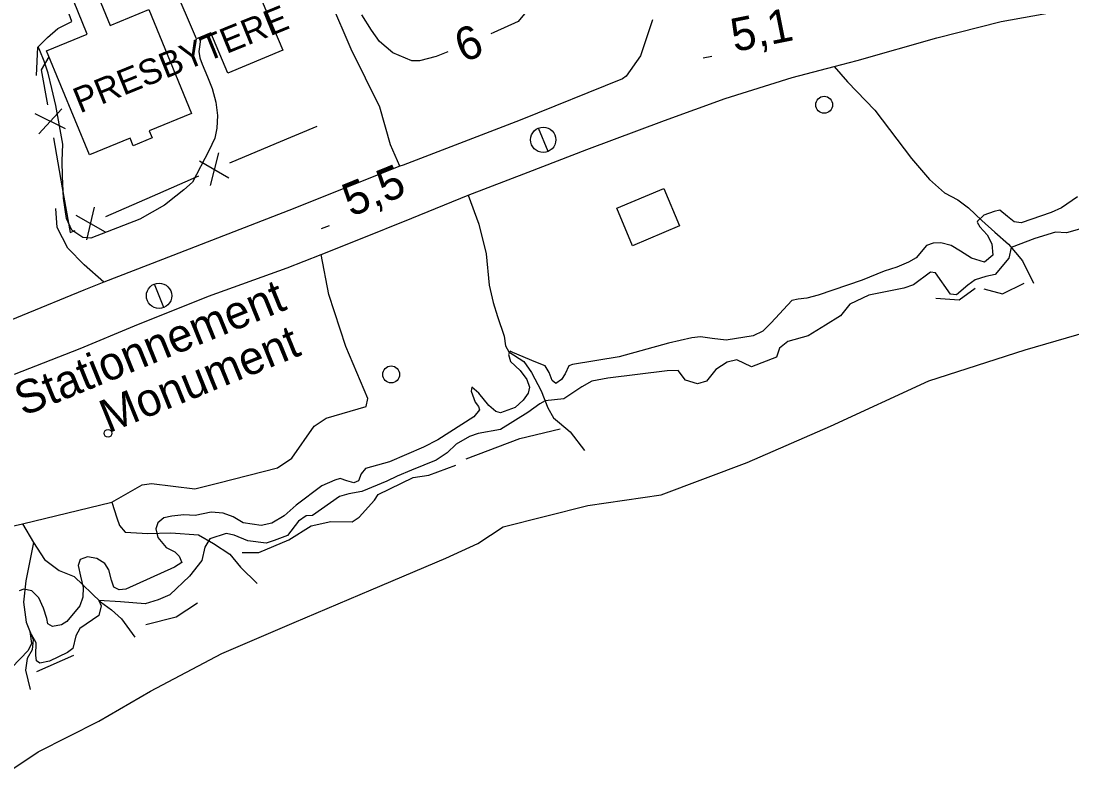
# Model space of a CAD drawing. Extents: x 362852 to 366875, y 5563573 to 5566479.
# Drawn here: x 364264.7 to 364389.1, y 5564641.8 to 5564732.5 of the extents above; entities that cross this region are included whole.
import ezdxf

# ---------------------------------------------------------------- set-up
doc = ezdxf.new("R2010")
doc.units = 0
for name, color, linetype in [('Niveau 2', 7, 'Continuous'), ('Niveau 21', 7, 'Continuous'), ('Niveau 22', 7, 'Continuous'), ('Niveau 3', 7, 'Continuous'), ('Niveau 31', 7, 'Continuous'), ('Niveau 36', 7, 'Continuous'), ('Niveau 37', 7, 'Continuous'), ('Niveau 39', 7, 'Continuous'), ('Niveau 4', 7, 'Continuous'), ('Niveau 52', 7, 'Continuous')]:
    doc.layers.add(name, color=color, linetype=linetype)

msp = doc.modelspace()

# ---------------------------------------------------------------- linework, layer by layer
at = {"layer": 'Niveau 2'}
for points in [[(364325.69, 5564741.88), (364326.06, 5564740.61), (364326.4, 5564738.39), (364326.34, 5564736.87), (364325.27, 5564734.44), (364324.5, 5564733.57), (364323.53, 5564732.43), (364320.64, 5564731.12), (364320.31, 5564730.98)], [(364315.2, 5564728.85), (364313.84, 5564728.28), (364311.87, 5564727.78), (364310.94, 5564727.77), (364308.69, 5564728.72), (364307.14, 5564730.07), (364306.17, 5564731.41), (364305.05, 5564733.25)], [(364285.95, 5564730.58), (364285.74, 5564728.9)], [(364285.74, 5564728.9), (364285.86, 5564728.14), (364286.11, 5564727.37), (364286.77, 5564725.9), (364287.33, 5564724.51), (364287.74, 5564722.88), (364287.95, 5564721.29), (364287.87, 5564719.82), (364287.61, 5564718.6), (364286.91, 5564717.13), (364284.99, 5564713.42), (364283.94, 5564712.5), (364283, 5564711.74), (364281.68, 5564710.7), (364278.76, 5564709.01), (364272.96, 5564706.76), (364271.99, 5564706.86), (364270.71, 5564707.71), (364270.07, 5564709.12), (364269.72, 5564711.53), (364269.61, 5564714.09), (364269.55, 5564715.93), (364269.63, 5564717.89), (364268.82, 5564722.47), (364268.31, 5564724.5), (364267.89, 5564726.31), (364267.43, 5564727.74), (364266.91, 5564729.02), (364266.72, 5564729.44)], [(364389.77, 5564711.66), (364387.86, 5564710.38), (364386.65, 5564709.83), (364383.11, 5564708.57), (364382.25, 5564708.71), (364381.49, 5564709.34), (364380.57, 5564710.08), (364379.89, 5564709.92), (364378.69, 5564709.5), (364377.91, 5564708.8), (364377.9, 5564708.68), (364378.19, 5564708.11), (364379.07, 5564707.16), (364379.64, 5564706.09), (364379.74, 5564704.76), (364378.77, 5564703.93), (364377.2, 5564704.41), (364375.93, 5564705.25), (364374.79, 5564705.91), (364373.6, 5564706.23), (364372.69, 5564706.17), (364371.87, 5564705.9), (364370.65, 5564704.46), (364369.75, 5564703.91), (364368.36, 5564703.34), (364366.88, 5564702.86), (364364.26, 5564701.79), (364359.06, 5564700.03), (364357.71, 5564699.67), (364356.69, 5564699.56), (364355.96, 5564699.39), (364353.48, 5564696.75), (364352.52, 5564695.74), (364351.36, 5564695.21), (364348.15, 5564694.7), (364346.51, 5564694.9), (364345.13, 5564695.08), (364344.11, 5564694.98), (364341.32, 5564694.33), (364335.51, 5564692.7), (364329.96, 5564691.8), (364329.54, 5564691.63), (364329.1, 5564690.7), (364328.69, 5564690.03), (364328, 5564689.57), (364327.56, 5564689.89), (364327.23, 5564690.87), (364326.72, 5564691.66), (364325.62, 5564692.08), (364322.92, 5564693.21), (364322.6, 5564693.39), (364322.38, 5564692.99), (364322.65, 5564692.17), (364323.78, 5564691.08), (364324.58, 5564690.03), (364324.89, 5564689.11), (364324.74, 5564688.42), (364324.15, 5564687.56), (364323.18, 5564686.73), (364321.45, 5564686.08), (364320.89, 5564686.23), (364320.05, 5564686.94), (364318.9, 5564688.39), (364318.05, 5564689.1), (364317.98, 5564688.64), (364318.45, 5564687.34), (364318.85, 5564686.82), (364318.95, 5564686.42), (364318.29, 5564685.59), (364314.04, 5564682.86), (364312.32, 5564682.03), (364308.31, 5564680.27), (364305.46, 5564679.47), (364304.97, 5564678.84), (364304.62, 5564678.01), (364304.08, 5564677.79), (364303.25, 5564678.01), (364302.45, 5564678.3), (364301.84, 5564678.12), (364300.31, 5564677.43), (364297.26, 5564675.13), (364295.84, 5564673.86), (364294.38, 5564673.02), (364293.12, 5564672.75), (364291, 5564673.06)], [(364391.66, 5564708.33), (364388.48, 5564707.4), (364387.14, 5564707.48), (364384.7, 5564706.73), (364381.9, 5564705.68), (364381.64, 5564704.42), (364380.01, 5564702.45), (364378.91, 5564702.24), (364377.64, 5564701.85), (364376.78, 5564701.19), (364375.42, 5564700.07), (364374.71, 5564700.15), (364372.94, 5564702.67), (364372.35, 5564702.74), (364370.34, 5564701.23), (364369.2, 5564700.83), (364365.04, 5564700), (364362.79, 5564698.95), (364361.72, 5564697.58), (364359.93, 5564696.47), (364357.88, 5564695.2), (364355.48, 5564694.53), (364354.48, 5564693.75), (364354.11, 5564692.66), (364351.15, 5564691.51), (364349.43, 5564692.37), (364348.3, 5564692.09), (364346.96, 5564691.23), (364345.84, 5564689.84), (364344.78, 5564689.53), (364343.37, 5564689.95), (364342.47, 5564691.08), (364341.18, 5564691.05), (364334.17, 5564690.17), (364332.26, 5564689.83), (364331.09, 5564689.16), (364328.93, 5564687.72), (364326.72, 5564687.5), (364326.12, 5564687.13), (364324.67, 5564686.1), (364321.43, 5564684.09), (364318.81, 5564683.64), (364317.77, 5564683.28), (364316.2, 5564682.38), (364315.13, 5564681.33), (364313.85, 5564680.49), (364310.91, 5564679.29), (364309.2, 5564678.59), (364308.01, 5564677.98), (364305.02, 5564676.75), (364303.5, 5564676.5), (364302.38, 5564676.17), (364299.18, 5564673.93), (364298.45, 5564673.88), (364297.52, 5564673.25), (364296.22, 5564671.53), (364294.65, 5564670.95), (364293.72, 5564670.64)], [(364291, 5564673.06), (364289.79, 5564673.75), (364288.61, 5564674.2), (364287.2, 5564674.31), (364285.31, 5564673.91), (364283.97, 5564673.98), (364282.54, 5564673.83), (364281.57, 5564673.62), (364280.87, 5564673.03), (364280.66, 5564672.32), (364280.89, 5564671.29), (364281.86, 5564670.13), (364282.88, 5564669.62), (364283.41, 5564669.09), (364283.71, 5564668.34), (364282.87, 5564667.81), (364277.08, 5564665.19), (364276.3, 5564665.12), (364275.68, 5564665.43), (364275.41, 5564666.25), (364275.09, 5564667.49), (364274.61, 5564668.22), (364273.67, 5564668.84), (364272.55, 5564669), (364271.67, 5564668.7), (364271.46, 5564667.99), (364271.72, 5564666.73), (364272.03, 5564665.37), (364271.99, 5564664.23), (364271.66, 5564663.22), (364270.11, 5564661.35), (364269.46, 5564660.96), (364268.42, 5564660.78), (364267.85, 5564661.1), (364267.72, 5564661.73), (364267.35, 5564662.95), (364266.8, 5564664.16), (364265.96, 5564665), (364265.01, 5564665.17), (364264.46, 5564665)], [(364293.72, 5564670.64), (364291.54, 5564670.93), (364289.91, 5564671.57), (364288.95, 5564671.8), (364287.03, 5564671.14), (364286.44, 5564670.15), (364286.08, 5564668.57), (364284.64, 5564666.74), (364282.3, 5564664.53), (364280.93, 5564663.91), (364279.37, 5564663.46), (364276.46, 5564663.7), (364273.91, 5564663.85), (364274.17, 5564663.2), (364273.88, 5564662.08), (364271.63, 5564660.54), (364271.18, 5564659.67), (364270.8, 5564658.14), (364270.17, 5564657.7), (364268.04, 5564656.64), (364266.89, 5564656.42), (364266.52, 5564656.71), (364266.44, 5564657.36), (364266.48, 5564658.81), (364265.73, 5564660.18), (364265.93, 5564658.77), (364265.53, 5564657.92), (364263.61, 5564655.89)]]:
    msp.add_lwpolyline(points, dxfattribs=at)
at = {"layer": 'Niveau 21'}
for points in [[(364331.68, 5564717.29), (364340.86, 5564720.73), (364348.05, 5564723.31), (364355.98, 5564725.8), (364360.95, 5564727.11), (364363.68, 5564727.83), (364373.11, 5564730.51), (364380.72, 5564732.44), (364388.22, 5564733.78)], [(364309.53, 5564715.29), (364296.4, 5564710.06), (364281.43, 5564704.25), (364274.47, 5564701.55), (364272.1, 5564700.63), (364257.48, 5564694.6), (364254.88, 5564693.59), (364244.65, 5564689.6), (364243.14, 5564688.98), (364236.82, 5564686.39), (364233.03, 5564684.85), (364227.45, 5564682.74), (364223.15, 5564682.78), (364221.73, 5564683.07), (364220.25, 5564683.64), (364217.98, 5564685.39), (364216.03, 5564687.76), (364214.57, 5564690.58), (364210.59, 5564700.94), (364209.16, 5564704.65), (364208.76, 5564705.6), (364206.94, 5564709.89), (364202.8, 5564719.64), (364197.02, 5564733.32)], [(364339.45, 5564732.65), (364338.01, 5564728.39), (364336.32, 5564725.96), (364335.88, 5564725.66), (364323.76, 5564720.77), (364309.91, 5564715.44), (364309.53, 5564715.29)], [(364263.91, 5564690.64), (364271.69, 5564693.69), (364278.1, 5564696.37), (364286.87, 5564699.89), (364296.21, 5564703.26), (364300.2, 5564704.83), (364304.68, 5564706.6), (364310.95, 5564709.14), (364317.62, 5564711.87), (364324.73, 5564714.59), (364331.68, 5564717.29)]]:
    msp.add_lwpolyline(points, dxfattribs=at)
at = {"layer": 'Niveau 22'}
for points in [[(364309.53, 5564715.29), (364308.44, 5564717.82), (364307.17, 5564722.3), (364303.75, 5564729.15), (364301.35, 5564734.76), (364299.34, 5564739.5), (364297.77, 5564746.13), (364297.18, 5564751.54)], [(364360.95, 5564727.11), (364362.55, 5564725.28), (364365.76, 5564721.92), (364370.11, 5564716.22), (364372.24, 5564713.73), (364374, 5564712.15), (364375.58, 5564711.31), (364376.87, 5564710.37), (364378.44, 5564708.88), (364379.97, 5564707.48), (364381.58, 5564706.06), (364383.25, 5564704.07), (364384.54, 5564701.45)], [(364317.62, 5564711.87), (364318.9, 5564708.45), (364319.75, 5564704.93), (364320.12, 5564701.22), (364320.58, 5564699.16), (364321.11, 5564697.5), (364321.88, 5564695.18), (364322.05, 5564694.03), (364322.43, 5564693.29), (364324.2, 5564692.17), (364325.13, 5564690.86), (364326.25, 5564688.67), (364327.05, 5564686.66), (364327.72, 5564685.5), (364328.44, 5564684.91), (364329.71, 5564683.84), (364331.38, 5564681.62)], [(364275.45, 5564675.48), (364276.03, 5564673.64), (364276.34, 5564672.75), (364277.01, 5564671.95), (364279.7, 5564671.8), (364282.42, 5564671.85), (364285.7, 5564671.62), (364287.47, 5564670.6), (364289.41, 5564669.35), (364290.67, 5564667.8), (364292.64, 5564665.86)], [(364264.86, 5564672.94), (364266.17, 5564670.71), (364267.47, 5564668.72), (364269.19, 5564667.41), (364270.96, 5564666.69), (364274.1, 5564663.67), (364275.39, 5564662.74), (364276.58, 5564661.66), (364278.15, 5564659.49)], [(364266.17, 5564670.71), (364265.26, 5564666.19), (364264.98, 5564663.65), (364265.3, 5564661.27), (364266.1, 5564659.23), (364266, 5564658.01), (364265.39, 5564656.96), (364265.22, 5564655.58), (364265.77, 5564653.31)]]:
    msp.add_lwpolyline(points, dxfattribs=at)
at = {"layer": 'Niveau 3'}
for p, q in [((364345.44, 5564728.14), (364346.46, 5564728.34)), ((364300.24, 5564707.9), (364301.2, 5564708.29))]:
    msp.add_line(p, q, dxfattribs=at)
at = {"layer": 'Niveau 31'}
for points in [[(364288.34, 5564746.39), (364295.67, 5564729.06), (364289.17, 5564726.31), (364287.15, 5564731.09), (364285.45, 5564730.37), (364282.7, 5564736.87), (364284.42, 5564737.6), (364282.08, 5564743.13), (364280.28, 5564742.37), (364276.8, 5564750.58), (364290.64, 5564756.43), (364293.89, 5564748.74), (364288.34, 5564746.39)], [(364280.21, 5564718.65), (364277.97, 5564717.73), (364277.6, 5564718.61), (364272.77, 5564716.63), (364267.7, 5564728.98), (364272.51, 5564730.95), (364270.88, 5564734.92), (364273.56, 5564736.02), (364275.22, 5564731.97), (364279.8, 5564733.86), (364284.86, 5564721.55), (364279.86, 5564719.5), (364280.21, 5564718.65)], [(364342.66, 5564708.22), (364337.09, 5564705.88), (364335.23, 5564710.33), (364340.79, 5564712.67), (364342.66, 5564708.22), (364342.66, 5564708.22)]]:
    msp.add_lwpolyline(points, dxfattribs=at)
at = {"layer": 'Niveau 36'}
for p, q in [((364327.08, 5564717.03), (364325.96, 5564719.81)), ((364281.59, 5564698.55), (364280.47, 5564701.33))]:
    msp.add_line(p, q, dxfattribs=at)
for centre, radius in [((364359.77, 5564722.58), 1), ((364326.51, 5564718.43), 1.5), ((364281.02, 5564699.95), 1.5), ((364308.5, 5564690.63), 1)]:
    msp.add_circle(centre, radius, dxfattribs=at)
at = {"layer": 'Niveau 37'}
for p, q in [((364269.94, 5564719.71), (364266.37, 5564721.52)), ((364269.52, 5564722.08), (364266.79, 5564719.15)), ((364294.94, 5564718.03), (364299.75, 5564720.04)), ((364268.51, 5564718.64), (364269.56, 5564712.74)), ((364289.4, 5564715.71), (364294.94, 5564718.03)), ((364288.05, 5564716.87), (364287.07, 5564713)), ((364285.83, 5564715.95), (364289.28, 5564713.92)), ((364280.23, 5564711.74), (364285.72, 5564714.16)), ((364274.74, 5564709.32), (364280.23, 5564711.74)), ((364273.36, 5564710.45), (364272.45, 5564706.56)), ((364271.16, 5564709.49), (364274.65, 5564707.53)), ((364270.9, 5564657.33), (364266.51, 5564655.41))]:
    msp.add_line(p, q, dxfattribs=at)
for points in [[(364267.99, 5564728.27), (364267.08, 5564726.72), (364267.81, 5564722.58)], [(364269.56, 5564712.74), (364270.5, 5564707.45), (364271.08, 5564707.7)], [(364378.67, 5564700.76), (364380.9, 5564700.18), (364383.44, 5564701.46)], [(364372.99, 5564699.65), (364375.74, 5564699.47), (364377.65, 5564700.84)], [(364317.39, 5564680.62), (364323.72, 5564683.03), (364328.51, 5564684.2)], [(364290.85, 5564669.53), (364292.83, 5564669.52), (364296.38, 5564671.04), (364299.02, 5564672.68), (364301.37, 5564673.2), (364303.87, 5564673.17), (364304.72, 5564673.7), (364306.55, 5564675.74), (364306.96, 5564676.41), (364311.09, 5564678.42), (364312.97, 5564678.69), (364316.16, 5564679.86)], [(364285.56, 5564663.52), (364283.05, 5564661.87), (364279.47, 5564660.95)]]:
    msp.add_lwpolyline(points, dxfattribs=at)
at = {"layer": 'Niveau 39'}
msp.add_circle((364274.98, 5564683.65), 0.467, dxfattribs=at)
at = {"layer": 'Niveau 4'}
msp.add_lwpolyline([(364260.47, 5564641.75), (364266.7, 5564645.92), (364273.91, 5564649.56), (364280.02, 5564653.12), (364288.45, 5564657.57), (364297.01, 5564661.25), (364306.12, 5564665.11), (364314.97, 5564668.85), (364318.76, 5564670.59), (364321.77, 5564672.57), (364331.79, 5564675.11), (364340.47, 5564676.35), (364350.65, 5564680.2), (364360.53, 5564684.49), (364372.15, 5564689.87), (364383.58, 5564693.55), (364392.13, 5564696.04)], dxfattribs=at)
at = {"layer": 'Niveau 52'}
for points in [[(364266.52, 5564726.03), (364266.67, 5564729.39), (364267.83, 5564730.56), (364269.03, 5564731.61), (364270.7, 5564732.43), (364269.58, 5564735.51)], [(364274.47, 5564701.55), (364272.14, 5564703.63), (364270.23, 5564705.58), (364268.94, 5564708.05), (364268.8, 5564710.3)], [(364253.28, 5564686.43), (364255.71, 5564684.78), (364257.7, 5564682.1), (364258.86, 5564678.06), (364259.91, 5564674.4), (364261.27, 5564672.76), (364263.11, 5564672.52), (364264.86, 5564672.94), (364275.45, 5564675.48), (364279.01, 5564677.54), (364280.13, 5564677.69), (364285.26, 5564677.07), (364288.1, 5564677.77), (364295.03, 5564679.58), (364296.74, 5564680.72), (364299.4, 5564684.49), (364300.82, 5564685.45), (364305.55, 5564686.82), (364305.73, 5564687.76), (364303.13, 5564693.92), (364301.14, 5564700.09), (364300.2, 5564704.83)]]:
    msp.add_lwpolyline(points, dxfattribs=at)

# ---------------------------------------------------------------- texts
at = {"layer": 'Niveau 2'}
msp.add_text('6', height=3.93, rotation=20.9138, dxfattribs=at).set_placement((364316.99, 5564727.54))
at = {"layer": 'Niveau 3'}
for s, rotation, p in [('5,1  ', 11.3966, (364349.15, 5564728.82)), ('5,5  ', 22.09, (364303.75, 5564709.26))]:
    msp.add_text(s, height=3.93, rotation=rotation, dxfattribs=at).set_placement(p)
at = {"layer": 'Niveau 31'}
msp.add_text('PRESBYTERE', height=3, rotation=22.0807, dxfattribs=at).set_placement((364271.65, 5564721.54))
at = {"layer": 'Niveau 39'}
msp.add_text('Monument', height=3.93, rotation=22.09, dxfattribs=at).set_placement((364275.02, 5564683.64))
at = {"layer": 'Niveau 52'}
msp.add_text('Stationnement', height=3.93, rotation=22.09, dxfattribs=at).set_placement((364264.92, 5564685.64))

doc.saveas('drawing.dxf')
